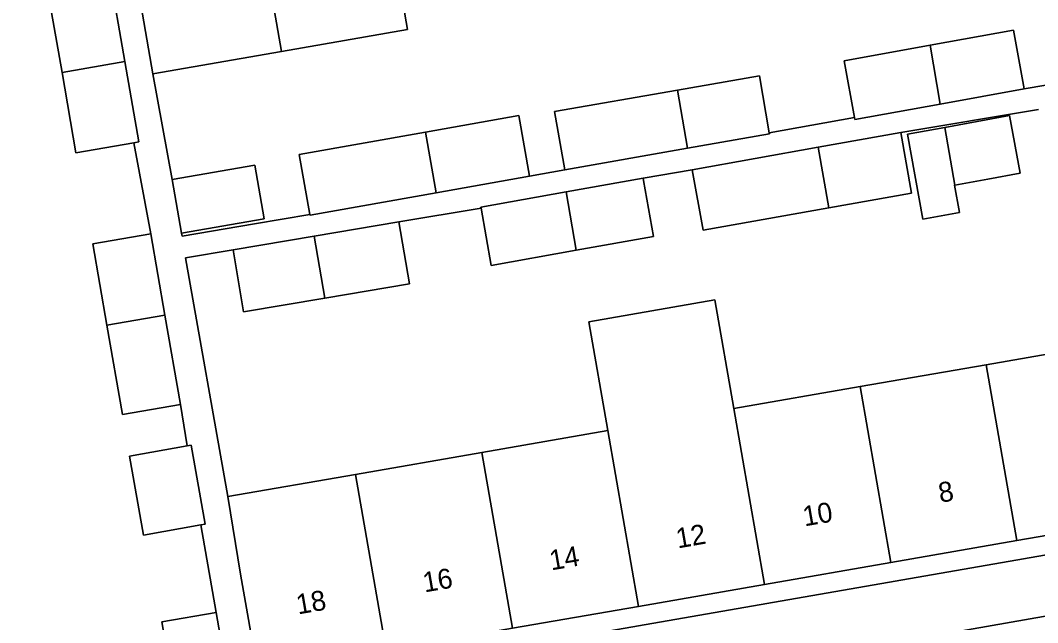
# Model space of a CAD drawing. Extents: x 162879 to 165540, y 384011 to 385181.
# Drawn here: x 164268.3 to 164319.2, y 384688.1 to 384718.3 of the extents above; entities that cross this region are included whole.
import ezdxf

# ---------------------------------------------------------------- set-up
doc = ezdxf.new("R2010")
doc.units = 0
for name, color, linetype in [('IMGEO_Erf', 7, 'Continuous'), ('IMGEO_Pand', 7, 'Continuous'), ('IMGEO_Pand_nummerreeks', 7, 'Continuous'), ('IMGEO_Rijbaan_lokaal_open', 7, 'Continuous'), ('IMGEO_Voetpad_open', 7, 'Continuous')]:
    doc.layers.add(name, color=color, linetype=linetype)

msp = doc.modelspace()

# ---------------------------------------------------------------- linework, layer by layer
at = {"layer": 'IMGEO_Erf'}
for points in [[(164267.572, 384682.442), (164276.136, 384683.942), (164275.401, 384688.17), (164278.129, 384688.645), (164277.36, 384693.022), (164274.485, 384692.514), (164273.786, 384696.464), (164276.665, 384696.973), (164276.33, 384699.045), (164273.43, 384698.541), (164272.653, 384703.01), (164271.945, 384707.081), (164274.845, 384707.586), (164273.998, 384712.149), (164271.102, 384711.645), (164270.42, 384715.664), (164269.619, 384720.177), (164272.498, 384720.678), (164272.209, 384722.324), (164266.456, 384721.324)], [(164287.029, 384721.677), (164287.703, 384717.811), (164281.394, 384716.714), (164274.96, 384715.595), (164275.922, 384710.311), (164280.055, 384711.029), (164280.524, 384708.336), (164276.39, 384707.618), (164276.416, 384707.466), (164280.032, 384708.085), (164282.815, 384708.561), (164282.283, 384711.561), (164288.597, 384712.68), (164293.265, 384713.507), (164293.803, 384710.472), (164295.567, 384710.784), (164295.058, 384713.708), (164301.201, 384714.778), (164305.304, 384715.492), (164305.799, 384712.65), (164310.055, 384713.407), (164309.542, 384716.251), (164313.841, 384717.027), (164318.018, 384717.781), (164318.549, 384714.838), (164322.792, 384715.565)], [(164319.264, 384713.804), (164312.374, 384712.655), (164312.913, 384709.629), (164308.772, 384708.891), (164302.485, 384707.77), (164301.946, 384710.796), (164299.484, 384710.371), (164299.505, 384710.252), (164300.004, 384707.453), (164296.142, 384706.764), (164291.888, 384706.005), (164291.374, 384708.881), (164287.266, 384708.188), (164287.789, 384705.086), (164283.561, 384704.374), (164279.495, 384703.689), (164278.972, 384706.791), (164276.594, 384706.383), (164278.713, 384694.441), (164285.099, 384695.552), (164291.409, 384696.649), (164297.716, 384697.746), (164296.769, 384703.189), (164303.079, 384704.287), (164304.028, 384698.843), (164310.339, 384699.941), (164316.648, 384701.038), (164322.957, 384702.135)]]:
    msp.add_lwpolyline(points, dxfattribs=at)
for points in [[(164312.712, 384712.575), (164314.578, 384712.916), (164316.2, 384713.211), (164317.823, 384713.506), (164318.347, 384710.626), (164316.725, 384710.331), (164315.081, 384710.032), (164315.058, 384710.028), (164315.308, 384708.659), (164313.487, 384708.327)], [(164337.392, 384694.604), (164337.228, 384695.546), (164330.802, 384694.429), (164324.492, 384693.331), (164318.182, 384692.234), (164311.874, 384691.137), (164305.563, 384690.04), (164299.253, 384688.943), (164292.944, 384687.846), (164286.633, 384686.748), (164280.203, 384685.63), (164280.368, 384684.679)]]:
    msp.add_lwpolyline(points, close=True, dxfattribs=at)
at = {"layer": 'IMGEO_Pand'}
for points in [[(164281.394, 384716.714), (164287.703, 384717.811), (164287.029, 384721.677), (164285.503, 384730.438), (164279.192, 384729.341), (164280.726, 384720.546)], [(164281.394, 384716.714), (164280.726, 384720.546), (164279.192, 384729.341), (164272.764, 384728.223), (164273.623, 384723.288), (164274.288, 384719.461), (164274.96, 384715.595)], [(164272.498, 384720.678), (164269.619, 384720.177), (164270.42, 384715.664), (164273.56, 384716.212), (164272.775, 384720.726)], [(164313.841, 384717.027), (164314.355, 384714.08), (164318.549, 384714.838), (164318.018, 384717.781)], [(164313.841, 384717.027), (164309.542, 384716.251), (164310.055, 384713.407), (164310.073, 384713.308), (164314.355, 384714.08)], [(164273.56, 384716.212), (164270.42, 384715.664), (164271.102, 384711.645), (164273.998, 384712.149), (164274.258, 384712.194)], [(164301.201, 384714.778), (164301.707, 384711.872), (164305.808, 384712.599), (164305.799, 384712.65), (164305.304, 384715.492)], [(164301.201, 384714.778), (164295.058, 384713.708), (164295.567, 384710.784), (164301.707, 384711.872)], [(164288.597, 384712.68), (164289.126, 384709.643), (164293.803, 384710.472), (164293.265, 384713.507)], [(164314.578, 384712.916), (164315.081, 384710.032), (164316.725, 384710.331), (164318.347, 384710.626), (164317.823, 384713.506), (164316.2, 384713.211)], [(164314.578, 384712.916), (164312.712, 384712.575), (164313.487, 384708.327), (164315.308, 384708.659), (164315.058, 384710.028), (164315.081, 384710.032)], [(164288.597, 384712.68), (164282.283, 384711.561), (164282.815, 384708.561), (164282.821, 384708.525), (164289.126, 384709.643)], [(164312.374, 384712.655), (164308.251, 384711.92), (164308.772, 384708.891), (164312.913, 384709.629)], [(164308.251, 384711.92), (164301.946, 384710.796), (164302.485, 384707.77), (164308.772, 384708.891)], [(164275.922, 384710.311), (164276.39, 384707.618), (164280.524, 384708.336), (164280.055, 384711.029)], [(164299.505, 384710.252), (164299.484, 384710.371), (164295.632, 384709.683), (164296.142, 384706.764), (164300.004, 384707.453)], [(164295.632, 384709.683), (164291.367, 384708.923), (164291.374, 384708.881), (164291.888, 384706.005), (164296.142, 384706.764)], [(164287.266, 384708.188), (164283.022, 384707.473), (164283.561, 384704.374), (164287.789, 384705.086)], [(164274.845, 384707.586), (164271.945, 384707.081), (164272.653, 384703.01), (164275.553, 384703.514)], [(164283.022, 384707.473), (164278.972, 384706.791), (164279.495, 384703.689), (164283.561, 384704.374)], [(164299.253, 384688.943), (164305.563, 384690.04), (164304.028, 384698.843), (164303.079, 384704.287), (164296.769, 384703.189), (164297.716, 384697.746)], [(164275.553, 384703.514), (164272.653, 384703.01), (164273.43, 384698.541), (164276.33, 384699.045)], [(164322.957, 384702.135), (164316.648, 384701.038), (164318.182, 384692.234), (164324.492, 384693.331)], [(164310.339, 384699.941), (164311.874, 384691.137), (164318.182, 384692.234), (164316.648, 384701.038)], [(164310.339, 384699.941), (164304.028, 384698.843), (164305.563, 384690.04), (164311.874, 384691.137)], [(164291.409, 384696.649), (164292.944, 384687.846), (164299.253, 384688.943), (164297.716, 384697.746)], [(164276.875, 384697.01), (164276.665, 384696.973), (164273.786, 384696.464), (164274.485, 384692.514), (164277.36, 384693.022), (164277.573, 384693.06)], [(164291.409, 384696.649), (164285.099, 384695.552), (164286.633, 384686.748), (164292.944, 384687.846)], [(164286.633, 384686.748), (164285.099, 384695.552), (164278.713, 384694.441), (164279.346, 384690.557), (164280.203, 384685.63)], [(164276.136, 384683.942), (164278.864, 384684.417), (164278.129, 384688.645), (164275.401, 384688.17)]]:
    msp.add_lwpolyline(points, close=True, dxfattribs=at)
at = {"layer": 'IMGEO_Rijbaan_lokaal_open'}
msp.add_lwpolyline([(164343.194, 384692.598), (164338.536, 384691.78), (164308.386, 384686.485), (164309.223, 384681.511), (164340.402, 384687.004), (164346.933, 384688.167), (164346.098, 384693.108)], close=True, dxfattribs=at)
at = {"layer": 'IMGEO_Voetpad_open'}
for points in [[(164272.775, 384720.726), (164273.56, 384716.212), (164274.258, 384712.194), (164273.998, 384712.149), (164274.845, 384707.586), (164275.553, 384703.514), (164276.33, 384699.045), (164276.665, 384696.973), (164276.875, 384697.01), (164277.573, 384693.06), (164277.36, 384693.022), (164278.129, 384688.645), (164278.864, 384684.417)], [(164322.792, 384715.565), (164318.549, 384714.838), (164314.355, 384714.08), (164310.073, 384713.308), (164310.055, 384713.407), (164305.799, 384712.65), (164305.808, 384712.599), (164301.707, 384711.872), (164295.567, 384710.784), (164293.803, 384710.472), (164289.126, 384709.643), (164282.821, 384708.525), (164282.815, 384708.561), (164280.032, 384708.085), (164276.416, 384707.466), (164276.39, 384707.618), (164275.922, 384710.311), (164274.96, 384715.595), (164274.288, 384719.461)], [(164280.203, 384685.63), (164279.346, 384690.557), (164278.713, 384694.441), (164276.594, 384706.383), (164278.972, 384706.791), (164283.022, 384707.473), (164287.266, 384708.188), (164291.374, 384708.881), (164291.367, 384708.923), (164295.632, 384709.683), (164299.484, 384710.371), (164301.946, 384710.796), (164308.251, 384711.92), (164312.374, 384712.655), (164319.264, 384713.804)], [(164363.969, 384699.192), (164359.969, 384698.559), (164358.958, 384698.389), (164350.128, 384696.854), (164342.876, 384695.557), (164338.801, 384694.849), (164337.392, 384694.604), (164280.368, 384684.679), (164278.864, 384684.417), (164276.136, 384683.942), (164267.572, 384682.442)], [(164266.752, 384679.285), (164286.12, 384682.575), (164305.664, 384686.007), (164308.386, 384686.485), (164338.536, 384691.78), (164338.448, 384692.271), (164343.106, 384693.089), (164343.194, 384692.598), (164346.098, 384693.108), (164348.659, 384693.558), (164359.364, 384695.438)]]:
    msp.add_lwpolyline(points, dxfattribs=at)

# ---------------------------------------------------------------- texts
at = {"layer": 'IMGEO_Pand_nummerreeks'}
for s, p in [('8', (164314.352, 384694.126)), ('10', (164307.563, 384692.945)), ('12', (164301.221, 384691.842)), ('14', (164294.887, 384690.742)), ('16', (164288.551, 384689.64)), ('18', (164282.218, 384688.538))]:
    msp.add_text(s, height=1, rotation=9.8645, dxfattribs=at).set_placement(p)

doc.saveas('drawing.dxf')
